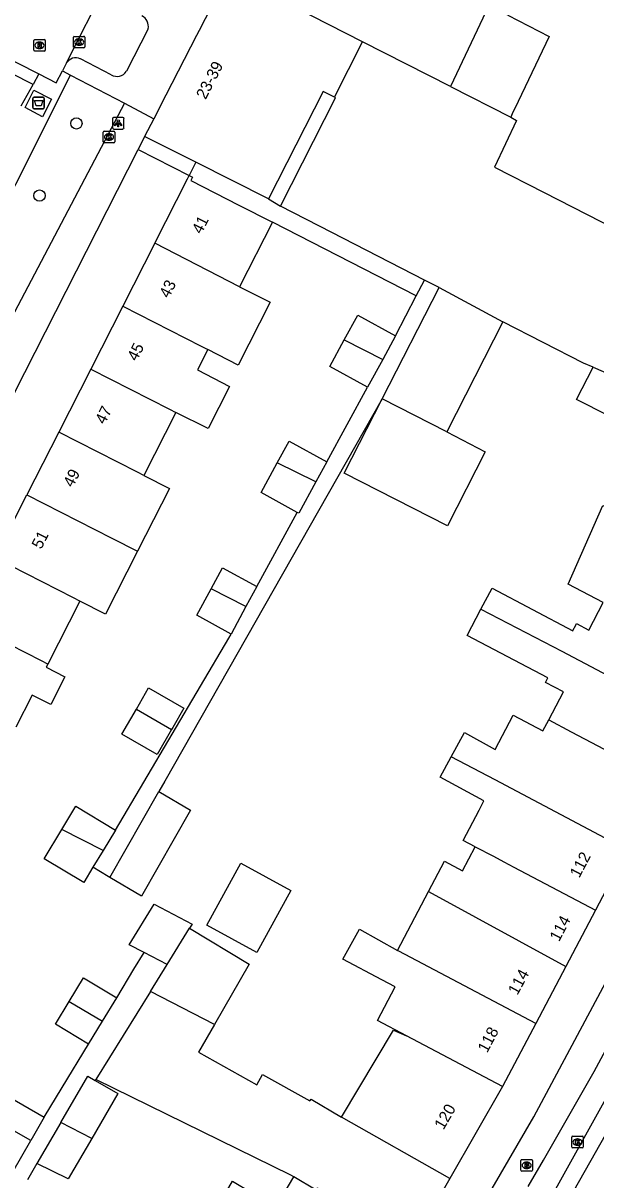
# Model space of a CAD drawing. Extents: x 160356 to 161355, y 381727 to 382845.
# Drawn here: x 160771.1 to 160821, y 382252 to 382352.6 of the extents above; entities that cross this region are included whole.
import ezdxf

# ---------------------------------------------------------------- set-up
doc = ezdxf.new("R2010")
doc.units = 0
for name, color, linetype in [('IMGEO_Afval_apart_plaats', 7, 'Continuous'), ('IMGEO_Boom', 7, 'Continuous'), ('IMGEO_Brandkraan', 7, 'Continuous'), ('IMGEO_Erf', 7, 'Continuous'), ('IMGEO_Kolk', 7, 'Continuous'), ('IMGEO_Lichtpunt', 7, 'Continuous'), ('IMGEO_Pand', 7, 'Continuous'), ('IMGEO_Pand_nummerreeks', 7, 'Continuous'), ('IMGEO_Rijbaan_lokaal_gesloten', 7, 'Continuous'), ('IMGEO_Rijbaan_lokaal_open', 7, 'Continuous'), ('IMGEO_Rioolput', 7, 'Continuous'), ('IMGEO_Voetpad_gesloten', 7, 'Continuous'), ('IMGEO_Voetpad_open', 7, 'Continuous')]:
    doc.layers.add(name, color=color, linetype=linetype)

msp = doc.modelspace()

# ---------------------------------------------------------------- linework, layer by layer
at = {"layer": 'IMGEO_Afval_apart_plaats'}
for p, q in [((160771.98, 382345.25), (160771.98, 382346.05)), ((160771.98, 382346.05), (160771.98, 382345.25)), ((160772.08, 382346.15), (160772.87, 382346.15)), ((160772.87, 382346.15), (160772.08, 382346.15)), ((160772.97, 382346.05), (160772.97, 382345.25)), ((160772.97, 382345.25), (160772.97, 382346.05)), ((160772.87, 382345.15), (160772.08, 382345.15)), ((160772.08, 382345.15), (160772.87, 382345.15))]:
    msp.add_line(p, q, dxfattribs=at)
msp.add_lwpolyline([(160772.12, 382345.87), (160772.83, 382345.87), (160772.68, 382345.4), (160772.27, 382345.4), (160772.12, 382345.87)], dxfattribs=at)
for centre, start, end in [((160772.08, 382346.05), 90, 180), ((160772.08, 382346.05), 90, 180), ((160772.87, 382346.05), 0, 90), ((160772.87, 382346.05), 360, 90), ((160772.08, 382345.25), 180, 270), ((160772.08, 382345.25), 180, 270), ((160772.87, 382345.25), 270, 0), ((160772.87, 382345.25), 270, 0)]:
    msp.add_arc(centre, 0.1, start, end, dxfattribs=at)
at = {"layer": 'IMGEO_Boom'}
for centre in [(160775.76, 382343.88), (160772.55, 382337.6)]:
    msp.add_circle(centre, 0.489, dxfattribs=at)
at = {"layer": 'IMGEO_Brandkraan'}
for p, q in [((160814.45, 382252.83), (160814.45, 382253.69)), ((160814.52, 382253.76), (160815.38, 382253.76)), ((160814.94, 382253.54), (160814.96, 382253.54)), ((160815.45, 382253.69), (160815.45, 382252.83)), ((160815.38, 382252.76), (160814.52, 382252.76)), ((160814.96, 382252.98), (160814.93, 382252.98))]:
    msp.add_line(p, q, dxfattribs=at)
for points in [[(160814.45, 382252.83), (160814.45, 382253.69)], [(160814.52, 382253.76), (160815.38, 382253.76)], [(160814.8, 382253.46), (160814.8, 382253.06), (160815.01, 382253.06)], [(160815.03, 382253.46), (160814.8, 382253.46)], [(160814.98, 382253.38), (160814.92, 382253.38), (160814.92, 382253.3)], [(160815.45, 382253.69), (160815.45, 382252.83)], [(160815.38, 382252.76), (160814.52, 382252.76)], [(160814.92, 382253.3), (160814.98, 382253.3)], [(160814.98, 382253.23), (160814.92, 382253.23), (160814.92, 382253.14)], [(160814.92, 382253.14), (160814.98, 382253.14)]]:
    msp.add_lwpolyline(points, dxfattribs=at)
for centre, radius, start, end in [((160814.53, 382253.68), 0.0765, 91.552, 178.448), ((160814.53, 382253.68), 0.0765, 91.552, 178.448), ((160814.98, 382253.34), 0.0379, 267.8285, 90.9355), ((160815.03, 382253.31), 0.145, 59.4692, 91.5367), ((160815.06, 382253.36), 0.0922, 285.5137, 58.1501), ((160815.37, 382253.68), 0.0765, 1.552, 88.448), ((160815.37, 382253.68), 0.0765, 1.552, 88.448), ((160814.53, 382252.83), 0.0765, 181.552, 268.448), ((160814.53, 382252.83), 0.0765, 181.552, 268.448), ((160814.98, 382253.19), 0.0404, 269.8759, 90.5077), ((160815.02, 382253.31), 0.251, 268.6676, 293.5347), ((160815.06, 382253.17), 0.105, 301.3115, 78.989), ((160815.37, 382252.83), 0.0765, 271.552, 358.448), ((160815.37, 382252.83), 0.0765, 271.552, 358.448)]:
    msp.add_arc(centre, radius, start, end, dxfattribs=at)
for centre, major_axis, ratio, start_param, end_param in [((160814.94, 382253.26), (-0.387, 0.002), 0.722429, 4.712389, 7.853982), ((160814.96, 382253.26), (-0.39, 0.002), 0.717154, 1.570796, 4.712389)]:
    msp.add_ellipse(centre, major_axis=major_axis, ratio=ratio, start_param=start_param, end_param=end_param, dxfattribs=at)
at = {"layer": 'IMGEO_Erf'}
for points in [[(160792.49, 382337.31), (160793.52, 382336.68)], [(160805.33, 382328.89), (160792.82, 382335.29)]]:
    msp.add_lwpolyline(points, dxfattribs=at)
at = {"layer": 'IMGEO_Kolk'}
for p, q in [((160775.5, 382350.52), (160775.5, 382351.38)), ((160775.57, 382351.45), (160776.43, 382351.45)), ((160775.99, 382351.23), (160776.01, 382351.23)), ((160776.5, 382351.38), (160776.5, 382350.52)), ((160776.43, 382350.45), (160775.57, 382350.45)), ((160776.01, 382350.67), (160775.98, 382350.67)), ((160778.1, 382342.27), (160778.1, 382343.13)), ((160778.18, 382343.2), (160779.03, 382343.2)), ((160778.59, 382342.98), (160778.62, 382342.98)), ((160779.1, 382343.13), (160779.1, 382342.27)), ((160779.03, 382342.2), (160778.18, 382342.2)), ((160778.61, 382342.42), (160778.59, 382342.42)), ((160818.88, 382254.86), (160818.88, 382255.71)), ((160818.95, 382255.79), (160819.81, 382255.79)), ((160819.37, 382255.56), (160819.39, 382255.56)), ((160819.88, 382255.71), (160819.88, 382254.86)), ((160819.81, 382254.78), (160818.95, 382254.78)), ((160819.39, 382255.01), (160819.36, 382255.01))]:
    msp.add_line(p, q, dxfattribs=at)
for points in [[(160775.5, 382350.52), (160775.5, 382351.38)], [(160775.57, 382351.45), (160776.43, 382351.45)], [(160775.82, 382351.15), (160775.94, 382351.15), (160775.94, 382351), (160776.07, 382351.15), (160776.24, 382351.15), (160776.09, 382351), (160776.24, 382350.75), (160776.09, 382350.75), (160776.01, 382350.92), (160775.94, 382350.85), (160775.94, 382350.75), (160775.82, 382350.75), (160775.82, 382351.15)], [(160776.5, 382351.38), (160776.5, 382350.52)], [(160776.43, 382350.45), (160775.57, 382350.45)], [(160778.1, 382342.27), (160778.1, 382343.13)], [(160778.18, 382343.2), (160779.03, 382343.2)], [(160778.42, 382342.9), (160778.55, 382342.9), (160778.55, 382342.75), (160778.68, 382342.9), (160778.84, 382342.9), (160778.7, 382342.75), (160778.85, 382342.5), (160778.7, 382342.5), (160778.61, 382342.66), (160778.55, 382342.6), (160778.55, 382342.5), (160778.42, 382342.5), (160778.42, 382342.9)], [(160779.1, 382343.13), (160779.1, 382342.27)], [(160779.03, 382342.2), (160778.18, 382342.2)], [(160818.88, 382254.86), (160818.88, 382255.71)], [(160818.95, 382255.79), (160819.81, 382255.79)], [(160819.2, 382255.48), (160819.32, 382255.48), (160819.32, 382255.33), (160819.45, 382255.48), (160819.62, 382255.48), (160819.47, 382255.33), (160819.62, 382255.08), (160819.47, 382255.08), (160819.39, 382255.25), (160819.32, 382255.18), (160819.32, 382255.08), (160819.2, 382255.08), (160819.2, 382255.48)], [(160819.88, 382255.71), (160819.88, 382254.86)], [(160819.81, 382254.78), (160818.95, 382254.78)]]:
    msp.add_lwpolyline(points, dxfattribs=at)
for centre, start, end in [((160775.58, 382351.38), 91.552, 178.448), ((160775.58, 382351.38), 91.552, 178.448), ((160776.42, 382351.38), 1.552, 88.448), ((160776.42, 382351.38), 1.552, 88.448), ((160775.58, 382350.53), 181.552, 268.448), ((160775.58, 382350.53), 181.552, 268.448), ((160776.42, 382350.53), 271.552, 358.448), ((160776.42, 382350.53), 271.552, 358.448), ((160778.18, 382343.12), 91.552, 178.448), ((160778.18, 382343.12), 91.552, 178.448), ((160779.03, 382343.12), 1.552, 88.448), ((160779.03, 382343.12), 1.552, 88.448), ((160778.18, 382342.28), 181.552, 268.448), ((160778.18, 382342.28), 181.552, 268.448), ((160779.03, 382342.28), 271.552, 358.448), ((160779.03, 382342.28), 271.552, 358.448), ((160818.95, 382255.71), 91.552, 178.448), ((160818.95, 382255.71), 91.552, 178.448), ((160819.8, 382255.71), 1.552, 88.448), ((160819.8, 382255.71), 1.552, 88.448), ((160818.95, 382254.86), 181.552, 268.448), ((160818.95, 382254.86), 181.552, 268.448), ((160819.8, 382254.86), 271.552, 358.448), ((160819.8, 382254.86), 271.552, 358.448)]:
    msp.add_arc(centre, 0.0765, start, end, dxfattribs=at)
for centre, major_axis, ratio, start_param, end_param in [((160775.99, 382350.95), (-0.387, 0.002), 0.722429, 4.712389, 7.853982), ((160776.01, 382350.95), (-0.39, 0.002), 0.717154, 1.570796, 4.712389), ((160778.59, 382342.7), (-0.387, 0.002), 0.722429, 4.712389, 7.853982), ((160778.61, 382342.7), (-0.39, 0.002), 0.717154, 1.570796, 4.712389), ((160819.37, 382255.28), (-0.387, 0.002), 0.722429, 4.712389, 7.853982), ((160819.39, 382255.28), (-0.39, 0.002), 0.717154, 1.570796, 4.712389)]:
    msp.add_ellipse(centre, major_axis=major_axis, ratio=ratio, start_param=start_param, end_param=end_param, dxfattribs=at)
at = {"layer": 'IMGEO_Lichtpunt'}
for p, q in [((160778.9, 382344.29), (160778.9, 382343.49)), ((160778.9, 382344.29), (160778.9, 382343.49)), ((160779.81, 382344.39), (160779, 382344.39)), ((160779.81, 382344.39), (160779, 382344.39)), ((160779.9, 382343.49), (160779.9, 382344.29)), ((160779.9, 382343.49), (160779.9, 382344.29)), ((160779, 382343.39), (160779.81, 382343.39)), ((160779, 382343.39), (160779.81, 382343.39))]:
    msp.add_line(p, q, dxfattribs=at)
for points in [[(160779.28, 382343.96), (160779.32, 382343.93), (160779.13, 382343.67), (160779.09, 382343.69), (160779.28, 382343.96)], [(160779.38, 382343.91), (160779.43, 382343.91), (160779.43, 382343.59), (160779.38, 382343.59), (160779.38, 382343.91)], [(160779.49, 382343.93), (160779.53, 382343.96), (160779.71, 382343.69), (160779.68, 382343.67), (160779.49, 382343.93)]]:
    msp.add_lwpolyline(points, dxfattribs=at)
msp.add_circle((160779.4, 382344.09), 0.0994, dxfattribs=at)
for centre, start, end in [((160779, 382344.29), 90, 180), ((160779, 382344.29), 90, 180), ((160779.81, 382344.29), 0, 90), ((160779.81, 382344.29), 0, 90), ((160779, 382343.49), 180, 270), ((160779, 382343.49), 180, 270), ((160779.81, 382343.49), 270, 0), ((160779.81, 382343.49), 270, 360)]:
    msp.add_arc(centre, 0.0946, start, end, dxfattribs=at)
at = {"layer": 'IMGEO_Pand'}
for points in [[(160788.99, 382356.94), (160786.44, 382351.95), (160786.22, 382351.51), (160783.55, 382346.34), (160782.49, 382344.27)], [(160800.67, 382350.98), (160788.99, 382356.94)], [(160813.3, 382353.28), (160811.66, 382354.12), (160808.31, 382347.09)], [(160813.3, 382353.28), (160816.9, 382351.43), (160814.22, 382345.79), (160813.7, 382344.71), (160813.56, 382344.41)], [(160798.22, 382346.15), (160800.67, 382350.98)], [(160808.31, 382347.09), (160800.67, 382350.98)], [(160808.31, 382347.09), (160813.56, 382344.41)], [(160798.22, 382346.15), (160797.24, 382346.65), (160792.49, 382337.31)], [(160793.52, 382336.68), (160798.32, 382346.1), (160798.22, 382346.15)], [(160782.49, 382344.27), (160781.7, 382342.74)], [(160813.56, 382344.41), (160814.08, 382344.14), (160812.15, 382340.08), (160816.46, 382337.88), (160822.64, 382334.71)], [(160786.16, 382340.5), (160781.7, 382342.74)], [(160792.49, 382337.31), (160786.16, 382340.5)], [(160782.58, 382333.45), (160785.43, 382339.05), (160785.58, 382339.34)], [(160785.58, 382339.34), (160785.88, 382339.2), (160785.73, 382338.9), (160789.89, 382336.78), (160792.82, 382335.29)], [(160806.05, 382330.26), (160797.98, 382334.4), (160793.52, 382336.68)], [(160792.82, 382335.29), (160789.97, 382329.68)], [(160782.58, 382333.45), (160779.8, 382327.98)], [(160789.97, 382329.68), (160782.58, 382333.45)], [(160807.34, 382329.6), (160806.05, 382330.26)], [(160789.97, 382329.68), (160792.64, 382328.33), (160789.85, 382322.86), (160787.19, 382324.22)], [(160802.38, 382319.93), (160807.34, 382329.6)], [(160807.34, 382329.6), (160812.89, 382326.63)], [(160779.8, 382327.98), (160777.02, 382322.51)], [(160779.8, 382327.98), (160786.63, 382324.5), (160787.19, 382324.22)], [(160799.07, 382325.05), (160800.25, 382327.21), (160803.54, 382325.41)], [(160812.89, 382326.63), (160807.99, 382317.05)], [(160820.74, 382322.68), (160819.9, 382323.04), (160812.89, 382326.63)], [(160801.1, 382320.94), (160797.81, 382322.73), (160799.07, 382325.05)], [(160799.07, 382325.05), (160802.42, 382323.35)], [(160803.54, 382325.41), (160802.42, 382323.35)], [(160787.19, 382324.22), (160786.29, 382322.44), (160789.1, 382321.01), (160787.24, 382317.35), (160784.41, 382318.75)], [(160802.42, 382323.35), (160801.1, 382320.94)], [(160777.02, 382322.51), (160774.23, 382317.04)], [(160777.02, 382322.51), (160783.85, 382319.03), (160784.41, 382318.75)], [(160823.62, 382321.43), (160822.09, 382318.45), (160819.3, 382319.87), (160820.74, 382322.68)], [(160820.74, 382322.68), (160823.62, 382321.43)], [(160807.99, 382317.05), (160811.35, 382315.33), (160808.05, 382308.88), (160799.08, 382313.47), (160802.38, 382319.93)], [(160807.99, 382317.05), (160802.38, 382319.93)], [(160784.41, 382318.75), (160781.62, 382313.27)], [(160774.23, 382317.04), (160771.45, 382311.57)], [(160781.62, 382313.27), (160781.07, 382313.56), (160774.23, 382317.04)], [(160793.24, 382314.37), (160794.27, 382316.24), (160797.56, 382314.45)], [(160794.99, 382310.05), (160791.83, 382311.77), (160793.24, 382314.37)], [(160796.61, 382312.7), (160793.24, 382314.37)], [(160797.56, 382314.45), (160796.61, 382312.7)], [(160781.62, 382313.27), (160783.86, 382312.13), (160781.08, 382306.67)], [(160796.61, 382312.7), (160795.12, 382309.98), (160794.99, 382310.05)], [(160768.67, 382306.1), (160771.45, 382311.57)], [(160771.45, 382311.57), (160778.84, 382307.81), (160781.08, 382306.67)], [(160821.62, 382302.22), (160818.56, 382303.8), (160821.58, 382310.64), (160833.15, 382304.55), (160832.59, 382303.47), (160834.74, 382302.34), (160832.08, 382296.73)], [(160781.08, 382306.67), (160778.29, 382301.19), (160776.06, 382302.33)], [(160776.06, 382302.33), (160775.5, 382302.62), (160768.67, 382306.1)], [(160787.49, 382303.41), (160788.48, 382305.22), (160791.47, 382303.59)], [(160789.22, 382299.47), (160786.23, 382301.1), (160787.49, 382303.41)], [(160790.52, 382301.86), (160787.49, 382303.41)], [(160791.47, 382303.59), (160790.52, 382301.86)], [(160810.97, 382301.63), (160811.94, 382303.46), (160818.96, 382299.76), (160819.08, 382300), (160819.13, 382300.08), (160819.29, 382300.39), (160820.36, 382299.82), (160821.62, 382302.22)], [(160776.06, 382302.33), (160773.27, 382296.86)], [(160790.52, 382301.86), (160789.22, 382299.47)], [(160816.87, 382292.01), (160818.15, 382294.44), (160816.59, 382295.26), (160816.8, 382295.65), (160809.77, 382299.35), (160810.97, 382301.63)], [(160810.97, 382301.63), (160818.02, 382297.97), (160829.59, 382291.87)], [(160773.27, 382296.86), (160772.72, 382297.15), (160765.89, 382300.63)], [(160773.27, 382296.86), (160773.13, 382296.58), (160774.76, 382295.75), (160773.53, 382293.33), (160771.9, 382294.16), (160770.49, 382291.38)], [(160780.98, 382292.95), (160782.04, 382294.8), (160785.12, 382293.03), (160784.14, 382291.34), (160784.05, 382291.18)], [(160784.05, 382291.18), (160782.8, 382289), (160779.72, 382290.77), (160780.98, 382292.95)], [(160780.98, 382292.95), (160784.05, 382291.18)], [(160808.39, 382288.79), (160809.54, 382290.9), (160812.21, 382289.44), (160813.78, 382292.41), (160816.37, 382291.05), (160816.87, 382292.01)], [(160816.87, 382292.01), (160818.83, 382290.97), (160826.88, 382286.73)], [(160810.47, 382280.97), (160809.43, 382281.52), (160810.81, 382284.16), (160811.23, 382284.96), (160807.43, 382287.03), (160808.39, 382288.79)], [(160823.71, 382280.71), (160812.2, 382286.79), (160808.39, 382288.79)], [(160782.93, 382285.78), (160785.69, 382284.14), (160781.43, 382276.66), (160778.67, 382278.3)], [(160778.67, 382278.3), (160782.93, 382285.78)], [(160774.5, 382282.47), (160775.71, 382284.49), (160779.15, 382282.42)], [(160777.2, 382279.19), (160776.41, 382277.87), (160772.97, 382279.93), (160774.5, 382282.47)], [(160778.08, 382280.65), (160774.5, 382282.47)], [(160779.15, 382282.42), (160778.08, 382280.65)], [(160778.08, 382280.65), (160777.2, 382279.19)], [(160806.4, 382277.08), (160807.79, 382279.72), (160809.38, 382278.89), (160810.47, 382280.97)], [(160810.47, 382280.97), (160812.05, 382280.14), (160812.97, 382279.65), (160813.82, 382279.2), (160820.93, 382275.45)], [(160823.71, 382280.71), (160820.93, 382275.45)], [(160787.11, 382274.15), (160790.06, 382279.54), (160794.42, 382277.16), (160791.46, 382271.76), (160787.11, 382274.15)], [(160803.7, 382271.94), (160806.4, 382277.08)], [(160806.4, 382277.08), (160818.35, 382270.55)], [(160781.66, 382271.78), (160780.35, 382272.45), (160782.54, 382275.97), (160785.84, 382274.25), (160785.61, 382273.88)], [(160820.93, 382275.45), (160818.35, 382270.55)], [(160783.66, 382270.74), (160785.61, 382273.88)], [(160785.61, 382273.88), (160790.8, 382270.76), (160787.77, 382265.5)], [(160804.48, 382264.54), (160801.97, 382265.85), (160803.51, 382268.78), (160802.35, 382269.39), (160798.94, 382271.18), (160800.41, 382273.8), (160803.7, 382271.94)], [(160783.66, 382270.74), (160781.66, 382271.78)], [(160815.74, 382265.59), (160803.82, 382271.88), (160803.7, 382271.94)], [(160782.2, 382268.39), (160783.66, 382270.74)], [(160818.35, 382270.55), (160815.74, 382265.59)], [(160775.13, 382267.51), (160776.39, 382269.58), (160779.27, 382267.84)], [(160776.82, 382263.8), (160773.94, 382265.54), (160775.13, 382267.51)], [(160775.13, 382267.51), (160778.03, 382265.79)], [(160782.2, 382268.39), (160777.45, 382260.73)], [(160778.03, 382265.79), (160779.27, 382267.84)], [(160787.77, 382265.5), (160782.2, 382268.39)], [(160776.82, 382263.8), (160778.03, 382265.79)], [(160787.77, 382265.5), (160786.39, 382263.11), (160791.47, 382260.27), (160791.97, 382261.15), (160796.09, 382258.86), (160796.19, 382259.02), (160798.82, 382257.44)], [(160815.74, 382265.59), (160812.85, 382260.12)], [(160798.82, 382257.44), (160803.36, 382265.03), (160804.48, 382264.54)], [(160812.85, 382260.12), (160804.48, 382264.54)], [(160774.4, 382256.98), (160776.75, 382261.02), (160777.4, 382260.65)], [(160777.4, 382260.65), (160779.36, 382259.5), (160777.09, 382255.59)], [(160794.68, 382252.26), (160794.42, 382252.42), (160777.45, 382260.73)], [(160812.85, 382260.12), (160808.27, 382252.13)], [(160768.61, 382257.22), (160769.79, 382259.27), (160772.96, 382257.44)], [(160772.96, 382257.44), (160771.8, 382255.42)], [(160808.27, 382252.13), (160798.82, 382257.44)], [(160771.8, 382255.42), (160768.61, 382257.22)], [(160774.4, 382256.98), (160772.33, 382253.42)], [(160777.09, 382255.59), (160774.4, 382256.98)], [(160768.53, 382249.76), (160771.8, 382255.42)], [(160777.09, 382255.59), (160775.05, 382252.08), (160772.33, 382253.42)], [(160789.85, 382248.96), (160788.21, 382249.95), (160789.36, 382251.88), (160791, 382250.9), (160792.52, 382250), (160793.12, 382249.64), (160794.68, 382252.26)], [(160804.93, 382246.46), (160798.88, 382250), (160797.35, 382250.9), (160796.72, 382251.27), (160796.62, 382251.1), (160794.68, 382252.26)], [(160808.27, 382252.13), (160807.56, 382250.89), (160807.05, 382250), (160805.26, 382247.01), (160804.93, 382246.46)]]:
    msp.add_lwpolyline(points, dxfattribs=at)
at = {"layer": 'IMGEO_Rijbaan_lokaal_gesloten'}
for points in [[(160871.54, 382363.23), (160868.86, 382355.16), (160862.66, 382339.12), (160850.95, 382313.33), (160845.28, 382301.29), (160837.24, 382284.95), (160826.99, 382265.04), (160812.99, 382240.37), (160784.24, 382192.54), (160777.91, 382181.83), (160776.43, 382182.78)], [(160781.79, 382191.47), (160786.32, 382199.03), (160798.28, 382218.96), (160805.52, 382230.96), (160817.33, 382250.96), (160826.19, 382266.88), (160838.17, 382290.05), (160842.38, 382298.81)]]:
    msp.add_lwpolyline(points, dxfattribs=at)
at = {"layer": 'IMGEO_Rijbaan_lokaal_open'}
for points in [[(160774.9, 382349.14), (160778.36, 382355.96)], [(160765.47, 382351.73), (160768.74, 382350.07), (160772.48, 382348.18)], [(160774.9, 382349.14), (160774.54, 382348.46)], [(160772.48, 382348.18), (160773.99, 382347.42), (160774.54, 382348.46)]]:
    msp.add_lwpolyline(points, dxfattribs=at)
at = {"layer": 'IMGEO_Rioolput'}
for p, q in [((160772.05, 382350.24), (160772.05, 382351.1)), ((160772.13, 382351.17), (160772.98, 382351.17)), ((160772.54, 382350.95), (160772.57, 382350.95)), ((160773.05, 382351.1), (160773.05, 382350.24)), ((160772.98, 382350.17), (160772.13, 382350.17)), ((160772.56, 382350.39), (160772.54, 382350.39))]:
    msp.add_line(p, q, dxfattribs=at)
for points in [[(160772.05, 382350.24), (160772.05, 382351.1)], [(160772.13, 382351.17), (160772.98, 382351.17)], [(160773.05, 382351.1), (160773.05, 382350.24)], [(160772.98, 382350.17), (160772.13, 382350.17)], [(160772.64, 382350.87), (160772.39, 382350.87), (160772.39, 382350.47)], [(160772.39, 382350.47), (160772.51, 382350.47), (160772.51, 382350.63), (160772.53, 382350.63)], [(160772.57, 382350.79), (160772.51, 382350.79), (160772.51, 382350.71)], [(160772.51, 382350.71), (160772.57, 382350.71)], [(160772.57, 382350.6), (160772.64, 382350.47), (160772.78, 382350.47), (160772.72, 382350.6)]]:
    msp.add_lwpolyline(points, dxfattribs=at)
for centre, radius, start, end in [((160772.13, 382351.09), 0.0765, 91.552, 178.448), ((160772.13, 382351.09), 0.0765, 91.552, 178.448), ((160772.98, 382351.09), 0.0765, 1.552, 88.448), ((160772.98, 382351.09), 0.0765, 1.552, 88.448), ((160772.13, 382350.25), 0.0765, 181.552, 268.448), ((160772.13, 382350.25), 0.0765, 181.552, 268.448), ((160772.52, 382350.58), 0.0533, 26.0293, 88.6989), ((160772.57, 382350.69), 0.0964, 77.0061, 93.1865), ((160772.55, 382350.9), 0.19, 274.7715, 282.9687), ((160772.59, 382350.75), 0.0378, 276.6634, 79.6772), ((160772.64, 382350.76), 0.109, 350.3612, 89.416), ((160772.64, 382350.76), 0.112, 277.5842, 350.9817), ((160772.62, 382350.54), 0.108, 29.5134, 73.7905), ((160772.98, 382350.25), 0.0765, 271.552, 358.448), ((160772.98, 382350.25), 0.0765, 271.552, 358.448)]:
    msp.add_arc(centre, radius, start, end, dxfattribs=at)
for centre, major_axis, ratio, start_param, end_param in [((160772.54, 382350.67), (-0.387, 0.002), 0.722429, 4.712389, 7.853982), ((160772.56, 382350.67), (-0.39, 0.002), 0.717154, 1.570796, 4.712389)]:
    msp.add_ellipse(centre, major_axis=major_axis, ratio=ratio, start_param=start_param, end_param=end_param, dxfattribs=at)
at = {"layer": 'IMGEO_Voetpad_gesloten'}
msp.add_lwpolyline([(160771.3, 382345.25), (160772.07, 382346.77), (160773.58, 382345.98), (160772.81, 382344.46), (160771.3, 382345.25)], dxfattribs=at)
at = {"layer": 'IMGEO_Voetpad_open'}
for points in [[(160782.01, 382352.1), (160780.11, 382348.41)], [(160772, 382347.26), (160768.27, 382349.14)], [(160778.8, 382348.09), (160776.11, 382349.5)], [(160770.08, 382326.91), (160765.69, 382329.11), (160775.26, 382348.08)], [(160772.48, 382348.18), (160772, 382347.26)], [(160774.54, 382348.46), (160775.26, 382348.08)], [(160775.26, 382348.08), (160779.94, 382345.65)], [(160770.94, 382345.4), (160772, 382347.26)], [(160779.94, 382345.65), (160770.08, 382326.91)], [(160779.94, 382345.65), (160782.49, 382344.27)], [(160781.7, 382342.74), (160781.13, 382341.61)], [(160733.11, 382247.63), (160734.31, 382250), (160737.9, 382256.95), (160738.96, 382258.73), (160781.13, 382341.61)], [(160781.13, 382341.61), (160785.58, 382339.34)], [(160786.16, 382340.5), (160785.58, 382339.34)], [(160805.33, 382328.89), (160806.05, 382330.26)], [(160803.54, 382325.41), (160805.33, 382328.89)], [(160797.56, 382314.45), (160801.1, 382320.94)], [(160802.38, 382319.93), (160783.46, 382286.68), (160782.93, 382285.78)], [(160772.41, 382184.11), (160794.57, 382221.18), (160811.23, 382250), (160815.56, 382257.48), (160828.75, 382282.08), (160838.34, 382300.82), (160840.28, 382305.07), (160844.41, 382314.09)], [(160791.47, 382303.59), (160794.99, 382310.05)], [(160779.15, 382282.42), (160789.03, 382299.12), (160789.22, 382299.47)], [(160815.08, 382251.42), (160816.43, 382253.71), (160820.83, 382261.42), (160823.88, 382267.07), (160829.62, 382277.99), (160839.01, 382296.68)], [(160778.67, 382278.3), (160778.52, 382278.39), (160777.2, 382279.19)], [(160779.27, 382267.84), (160780.77, 382270.31), (160781.66, 382271.78)], [(160772.96, 382257.44), (160774.53, 382260.02), (160776.82, 382263.8)], [(160777.45, 382260.73), (160777.4, 382260.65)], [(160772.33, 382253.42), (160771.5, 382251.99)]]:
    msp.add_lwpolyline(points, dxfattribs=at)
for centre, radius, start, end in [((160780.96, 382352.3), 1.07, 349.5001, 61.5445), ((160775.71, 382348.61), 0.969, 66.1322, 146.8376), ((160779.28, 382348.96), 0.994, 240.9086, 326.5054)]:
    msp.add_arc(centre, radius, start, end, dxfattribs=at)

# ---------------------------------------------------------------- texts
at = {"layer": 'IMGEO_Pand_nummerreeks'}
for s, rotation, p in [('23-39', 62.8363, (160787.01, 382345.9)), ('41', 63.0342, (160786.64, 382334.19)), ('43', 63.0368, (160783.8, 382328.61)), ('45', 63.0342, (160781.01, 382323.13)), ('47', 63.0342, (160778.22, 382317.64)), ('49', 63.0342, (160775.44, 382312.16)), ('51', 63.0342, (160772.7, 382306.79)), ('112', 62.2003, (160819.53, 382278.2)), ('114', 62.2003, (160817.77, 382272.66)), ('114', 61.4791, (160814.14, 382268)), ('118', 62.1989, (160811.51, 382262.98)), ('120', 59.8527, (160807.71, 382256.29))]:
    msp.add_text(s, height=1, rotation=rotation, dxfattribs=at).set_placement(p)

doc.saveas('drawing.dxf')
